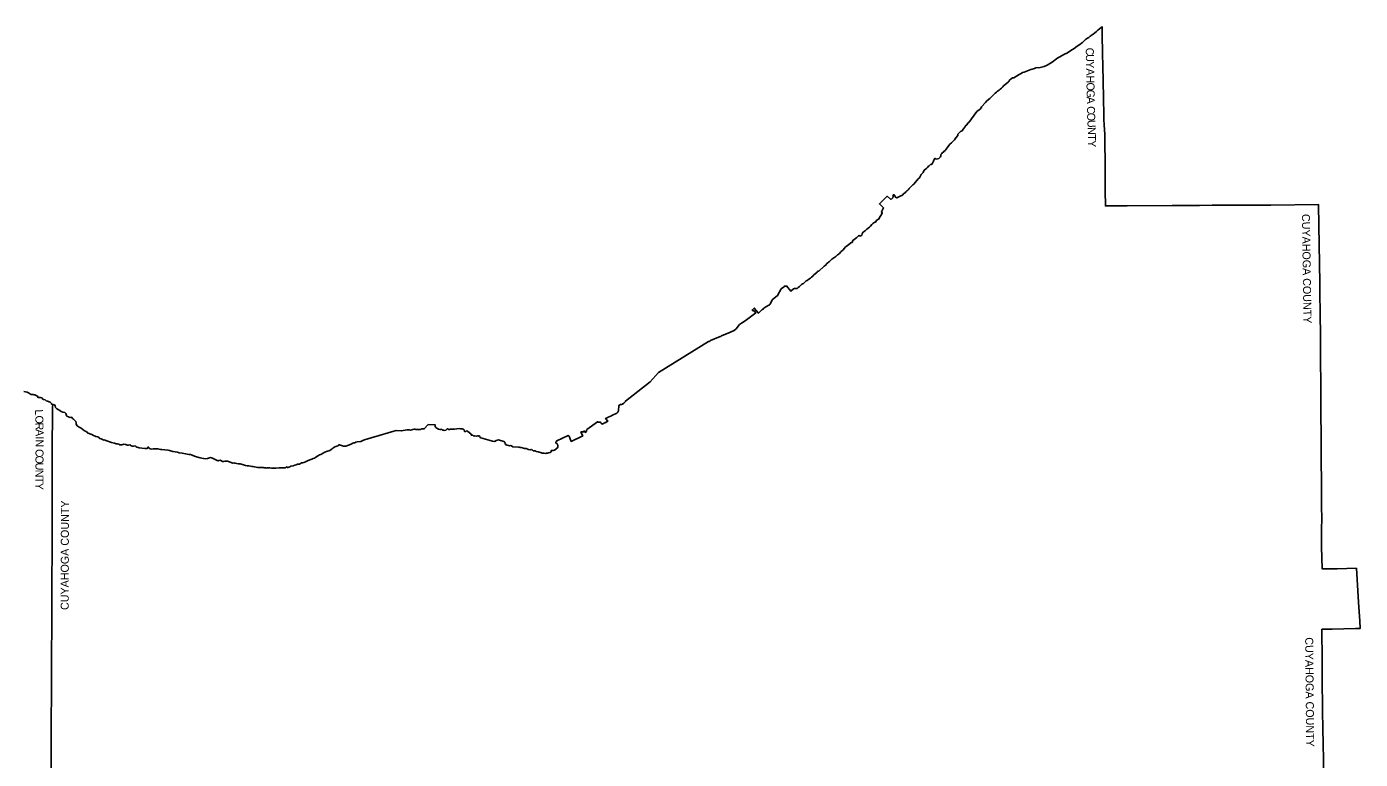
# Model space of a CAD drawing. Extents: x 1985906 to 2277390, y 930619 to 1324581.
# Drawn here: x 2110785 to 2277390, y 1233095 to 1324581 of the extents above; entities that cross this region are included whole.
import ezdxf

# ---------------------------------------------------------------- set-up
doc = ezdxf.new("R2010")
doc.units = 0
doc.layers.add('GM_X_Adjacent_County', color=7, linetype='Continuous')
doc.layers.add('GM_X_Adjacent_County_Text', color=7, linetype='Continuous')

msp = doc.modelspace()

# ---------------------------------------------------------------- linework, layer by layer
at = {"layer": 'GM_X_Adjacent_County'}
for points in [[(2113829, 1229946), (2113843, 1233474), (2113846, 1234211), (2113847, 1234298), (2113849, 1234862), (2113849, 1235042), (2113851, 1235340), (2113862, 1238096), (2113879, 1241105), (2113902, 1245193), (2113906, 1245909), (2113930, 1250070), (2113931, 1250409), (2113939, 1254153), (2113940, 1254280), (2113954, 1260223), (2113956, 1261185), (2113963, 1263938), (2113963, 1264130), (2113971, 1267534), (2113985, 1272833), (2113991, 1275521), (2114028, 1277067), (2114036, 1277407), (2114102, 1277408), (2114273, 1277348), (2114344, 1277220), (2114400, 1277032), (2114563, 1276876), (2114726, 1276793), (2114932, 1276637), (2115113, 1276508), (2115302, 1276441), (2115537, 1276384), (2115666, 1276276), (2115754, 1276046), (2115811, 1275946), (2116020, 1275877), (2116074, 1275811), (2116197, 1275788), (2116311, 1275804), (2116434, 1275775), (2116515, 1275659), (2116636, 1275557), (2116758, 1275466), (2116913, 1275279), (2116988, 1275116), (2116972, 1275038), (2116963, 1274946), (2117106, 1274734), (2117211, 1274646), (2117338, 1274570), (2117599, 1274447), (2118024, 1274120), (2118225, 1274041), (2118277, 1274013), (2118378, 1273861), (2118684, 1273756), (2118909, 1273643), (2119118, 1273534), (2119348, 1273444), (2119434, 1273405), (2119661, 1273356), (2119800, 1273300), (2119870, 1273234), (2119893, 1273152), (2120075, 1273135), (2120160, 1273079), (2120252, 1273033), (2120321, 1272990), (2120403, 1272966), (2120512, 1272982), (2120602, 1272957), (2120687, 1272887), (2121364, 1272661), (2121547, 1272628), (2121764, 1272585), (2121872, 1272525), (2121983, 1272476), (2122139, 1272479), (2122300, 1272433), (2122407, 1272377), (2122507, 1272352), (2122654, 1272377), (2122796, 1272419), (2122870, 1272444), (2123091, 1272391), (2123219, 1272403), (2123272, 1272354), (2123366, 1272312), (2123495, 1272324), (2123685, 1272364), (2123751, 1272332), (2123850, 1272246), (2123969, 1272216), (2124113, 1272213), (2124356, 1272230), (2124428, 1272164), (2124539, 1272091), (2124696, 1272039), (2124820, 1271998), (2125567, 1271903), (2125800, 1271928), (2125892, 1271943), (2125924, 1271999), (2125928, 1272059), (2125968, 1272110), (2126012, 1272042), (2126067, 1271936), (2126208, 1271876), (2126400, 1271835), (2126595, 1271876), (2126844, 1271877), (2127189, 1271881), (2127486, 1271794), (2127683, 1271773), (2128422, 1271718), (2128641, 1271643), (2129039, 1271526), (2129332, 1271500), (2129609, 1271433), (2129852, 1271372), (2130192, 1271331), (2130400, 1271300), (2130647, 1271255), (2131027, 1271167), (2131236, 1271152), (2131461, 1271093), (2131738, 1270966), (2132004, 1270860), (2132464, 1270738), (2132665, 1270709), (2133100, 1270631), (2133393, 1270640), (2133634, 1270722), (2133770, 1270767), (2133979, 1270705), (2134588, 1270427), (2134701, 1270364), (2134805, 1270418), (2134988, 1270439), (2135153, 1270334), (2135265, 1270284), (2135378, 1270273), (2135560, 1270334), (2135865, 1270305), (2135996, 1270268), (2136323, 1270157), (2136502, 1270093), (2136647, 1270112), (2136810, 1270061), (2137016, 1270042), (2137223, 1269979), (2137466, 1269990), (2137856, 1269883), (2138115, 1269792), (2138344, 1269741), (2138533, 1269722), (2138746, 1269681), (2138921, 1269646), (2139055, 1269668), (2139242, 1269605), (2139443, 1269586), (2139613, 1269551), (2139876, 1269540), (2139912, 1269548), (2139956, 1269535), (2139982, 1269525), (2140038, 1269531), (2140145, 1269526), (2140237, 1269523), (2140331, 1269529), (2140452, 1269506), (2140536, 1269484), (2140648, 1269479), (2140749, 1269464), (2140857, 1269482), (2140995, 1269499), (2141172, 1269494), (2141356, 1269472), (2141535, 1269445), (2141719, 1269440), (2141922, 1269445), (2142313, 1269476), (2142708, 1269490), (2142970, 1269502), (2143108, 1269513), (2143164, 1269543), (2143226, 1269614), (2143294, 1269608), (2143337, 1269550), (2143419, 1269549), (2143531, 1269586), (2143659, 1269621), (2143793, 1269696), (2144064, 1269753), (2144284, 1269813), (2144464, 1269886), (2144634, 1269932), (2144850, 1269965), (2145009, 1270022), (2145122, 1270103), (2145245, 1270114), (2145389, 1270161), (2145623, 1270261), (2145871, 1270373), (2146167, 1270497), (2146413, 1270579), (2146581, 1270638), (2146741, 1270693), (2146881, 1270786), (2147037, 1270889), (2147229, 1271043), (2147383, 1271122), (2147515, 1271161), (2147629, 1271214), (2147739, 1271301), (2148046, 1271455), (2148225, 1271525), (2148381, 1271590), (2148531, 1271625), (2148665, 1271668), (2148841, 1271771), (2148944, 1271882), (2149020, 1271959), (2149164, 1272044), (2149292, 1272095), (2149402, 1272164), (2149548, 1272183), (2149682, 1272230), (2149778, 1272351), (2149876, 1272357), (2150344, 1272180), (2150637, 1272190), (2151317, 1272459), (2151519, 1272564), (2151639, 1272601), (2151764, 1272622), (2151891, 1272711), (2152088, 1272742), (2152529, 1272761), (2152687, 1272851), (2152875, 1272948), (2153537, 1273147), (2153711, 1273196), (2153828, 1273227), (2153929, 1273298), (2154114, 1273337), (2156660, 1274089), (2156944, 1274153), (2157624, 1274107), (2157804, 1274142), (2158315, 1274258), (2158588, 1274247), (2158754, 1274216), (2159213, 1274326), (2159279, 1274322), (2159420, 1274273), (2160037, 1274293), (2160089, 1274357), (2160274, 1274358), (2160448, 1274353), (2160956, 1274904), (2161809, 1274875), (2161818, 1274607), (2161894, 1274581), (2161945, 1274505), (2162040, 1274428), (2162140, 1274354), (2162251, 1274303), (2162385, 1274285), (2162502, 1274264), (2162612, 1274301), (2162694, 1274251), (2162781, 1274214), (2162869, 1274184), (2162932, 1274137), (2163166, 1274184), (2163242, 1274275), (2163325, 1274362), (2163377, 1274360), (2163408, 1274368), (2163488, 1274272), (2163592, 1274291), (2163695, 1274310), (2163993, 1274342), (2164240, 1274321), (2164805, 1274391), (2164970, 1274366), (2165070, 1274371), (2165170, 1274367), (2165323, 1274316), (2165418, 1274218), (2165461, 1274034), (2165577, 1274035), (2165637, 1274039), (2165749, 1274102), (2165872, 1274077), (2166307, 1273697), (2166346, 1273554), (2166452, 1273569), (2166506, 1273570), (2166661, 1273440), (2166727, 1273491), (2166966, 1273432), (2167130, 1273491), (2167238, 1273454), (2167333, 1273474), (2167387, 1273443), (2167432, 1273275), (2167500, 1273233), (2168965, 1272809), (2169175, 1272780), (2169301, 1272807), (2169386, 1272832), (2169421, 1272914), (2169711, 1272998), (2170406, 1272778), (2170505, 1272684), (2170510, 1272584), (2170604, 1272525), (2170595, 1272400), (2170692, 1272349), (2171119, 1272243), (2171229, 1272280), (2171372, 1272235), (2171509, 1272125), (2172213, 1272085), (2172321, 1272076), (2172450, 1272017), (2172580, 1272028), (2172841, 1271939), (2172976, 1271916), (2173194, 1271921), (2173291, 1271852), (2173408, 1271798), (2173478, 1271803), (2173713, 1271760), (2173807, 1271791), (2173937, 1271755), (2173998, 1271658), (2174070, 1271622), (2174126, 1271634), (2174248, 1271602), (2174326, 1271612), (2174371, 1271572), (2174415, 1271536), (2174666, 1271478), (2175096, 1271354), (2175160, 1271330), (2175220, 1271334), (2175307, 1271329), (2175429, 1271317), (2175632, 1271292), (2175730, 1271305), (2175810, 1271305), (2175880, 1271324), (2175936, 1271356), (2176031, 1271377), (2176177, 1271418), (2176263, 1271458), (2176315, 1271513), (2176316, 1271573), (2176308, 1271631), (2176326, 1271667), (2176404, 1271658), (2176558, 1271645), (2176712, 1271706), (2177104, 1271999), (2177137, 1272102), (2177128, 1272284), (2177089, 1272451), (2177029, 1272494), (2176966, 1272562), (2176910, 1272582), (2176885, 1272636), (2176911, 1272723), (2177014, 1272866), (2178444, 1273514), (2178537, 1273462), (2178822, 1272799), (2180250, 1273486), (2180026, 1273954), (2180100, 1273975), (2180227, 1273973), (2180341, 1273960), (2180347, 1274054), (2180463, 1274055), (2180515, 1274081), (2180540, 1273925), (2180724, 1274050), (2180752, 1274265), (2182114, 1275244), (2182153, 1275184), (2182474, 1275178), (2182532, 1275120), (2182583, 1275010), (2182652, 1274964), (2182768, 1274981), (2182830, 1275028), (2182911, 1275104), (2182940, 1275090), (2183038, 1275159), (2183058, 1275137), (2183070, 1275123), (2183366, 1275312), (2183107, 1275639), (2183139, 1275676), (2183233, 1275712), (2183315, 1275743), (2183433, 1275822), (2183633, 1275889), (2183775, 1275948), (2183895, 1276017), (2184118, 1276145), (2184333, 1276223), (2184499, 1276311), (2184644, 1276444), (2184713, 1276590), (2184764, 1277290), (2184959, 1277415), (2185111, 1277400), (2185237, 1277435), (2185389, 1277555), (2185526, 1277684), (2185577, 1277769), (2185583, 1277835), (2188680, 1280216), (2189695, 1281383), (2195943, 1285270), (2196053, 1285264), (2196125, 1285311), (2196223, 1285392), (2197415, 1285876), (2197493, 1285913), (2197599, 1285994), (2198502, 1286365), (2199173, 1286636), (2199400, 1286852), (2199834, 1287374), (2200068, 1287541), (2200536, 1287840), (2201873, 1288837), (2201646, 1289081), (2201578, 1289111), (2201516, 1289116), (2201461, 1289150), (2201403, 1289188), (2201685, 1289451), (2202220, 1288805), (2202666, 1289245), (2202765, 1289282), (2202839, 1289389), (2202934, 1289482), (2203498, 1289805), (2203581, 1289861), (2203658, 1289934), (2203928, 1290468), (2204599, 1291001), (2205057, 1291836), (2205219, 1291972), (2205356, 1292070), (2205398, 1292118), (2205433, 1292195), (2205624, 1292198), (2205714, 1292205), (2206247, 1291549), (2206599, 1291862), (2206691, 1291898), (2206869, 1291880), (2207026, 1291887), (2207169, 1292003), (2207315, 1292117), (2207428, 1292234), (2207579, 1292380), (2207708, 1292481), (2207828, 1292508), (2207946, 1292634), (2208033, 1292729), (2208171, 1292832), (2208278, 1292878), (2208475, 1293039), (2208684, 1293181), (2208831, 1293299), (2208998, 1293436), (2209069, 1293551), (2209533, 1293943), (2209594, 1293994), (2209658, 1294037), (2209750, 1294070), (2210398, 1294691), (2210527, 1294743), (2210637, 1294820), (2210718, 1294962), (2210887, 1295096), (2210968, 1295165), (2211066, 1295244), (2211199, 1295378), (2211362, 1295531), (2211858, 1295887), (2211993, 1295995), (2212092, 1296103), (2212236, 1296172), (2212341, 1296260), (2212488, 1296458), (2212782, 1296734), (2212962, 1296925), (2213077, 1297073), (2213267, 1297206), (2213726, 1297586), (2213814, 1297625), (2213900, 1297634), (2213951, 1297743), (2214004, 1297882), (2214306, 1298134), (2214488, 1298241), (2214692, 1298456), (2214790, 1298487), (2214929, 1298434), (2215103, 1298534), (2215169, 1298720), (2215253, 1298895), (2215430, 1299046), (2215588, 1299134), (2215733, 1299300), (2215924, 1299433), (2216065, 1299539), (2216210, 1299683), (2216367, 1299859), (2216500, 1300013), (2216621, 1300099), (2216733, 1300156), (2216843, 1300185), (2216969, 1300388), (2217107, 1300485), (2217236, 1300555), (2217313, 1300739), (2217496, 1301004), (2217599, 1301203), (2217665, 1301341), (2217564, 1301442), (2217843, 1301941), (2217306, 1302459), (2218293, 1303411), (2218681, 1303040), (2218879, 1303088), (2218974, 1303224), (2219034, 1303375), (2219038, 1303415), (2218997, 1303471), (2219100, 1303607), (2219224, 1303473), (2219336, 1303288), (2219490, 1303207), (2220072, 1303510), (2220139, 1303509), (2220242, 1303593), (2220325, 1303696), (2220377, 1303753), (2220465, 1303778), (2220528, 1303836), (2220595, 1303956), (2220722, 1304089), (2220850, 1304165), (2220983, 1304271), (2221036, 1304374), (2221475, 1304838), (2221598, 1304928), (2222155, 1305578), (2222265, 1305671), (2222342, 1305803), (2222446, 1305975), (2222523, 1306124), (2222624, 1306205), (2222761, 1306369), (2222923, 1306650), (2223053, 1306794), (2223187, 1306878), (2223318, 1306993), (2223393, 1307111), (2223517, 1307210), (2223618, 1307292), (2223729, 1307409), (2223854, 1307370), (2224039, 1307693), (2224076, 1307794), (2224101, 1307909), (2224166, 1308006), (2224223, 1308133), (2224277, 1308160), (2224391, 1308028), (2224557, 1308058), (2224735, 1308122), (2224810, 1308221), (2224928, 1308325), (2224972, 1308452), (2225000, 1308635), (2225130, 1308731), (2225201, 1308868), (2225321, 1308903), (2225372, 1309000), (2225535, 1309120), (2225664, 1309282), (2225974, 1309735), (2226123, 1309895), (2226329, 1310090), (2226544, 1310289), (2226691, 1310469), (2226794, 1310558), (2226865, 1310710), (2227102, 1310997), (2227125, 1311176), (2227446, 1311499), (2227632, 1311569), (2227796, 1311795), (2227976, 1312040), (2228075, 1312216), (2228232, 1312322), (2228370, 1312548), (2228480, 1312631), (2229503, 1313977), (2229783, 1314217), (2229964, 1314375), (2230080, 1314567), (2230582, 1315110), (2230693, 1315260), (2230924, 1315475), (2231099, 1315623), (2231496, 1316007), (2231613, 1316122), (2231774, 1316271), (2231931, 1316409), (2232052, 1316526), (2232280, 1316671), (2232399, 1316783), (2232552, 1316893), (2232721, 1317087), (2232832, 1317215), (2232993, 1317321), (2233210, 1317534), (2233389, 1317658), (2233487, 1317726), (2233573, 1317885), (2233766, 1318066), (2233929, 1318196), (2234100, 1318202), (2234435, 1318394), (2234764, 1318592), (2235003, 1318733), (2235177, 1318843), (2235405, 1318894), (2235589, 1318970), (2236008, 1319133), (2236236, 1319234), (2236386, 1319284), (2236698, 1319371), (2236864, 1319451), (2237051, 1319466), (2237237, 1319453), (2237572, 1319535), (2237914, 1319627), (2238250, 1319763), (2238910, 1320168), (2239427, 1320552), (2239611, 1320675), (2239844, 1320824), (2240359, 1321118), (2240818, 1321318), (2241223, 1321593), (2241625, 1321854), (2242037, 1322160), (2242336, 1322347), (2242552, 1322509), (2242685, 1322616), (2243047, 1322964), (2243317, 1323129), (2243486, 1323228), (2243654, 1323405), (2244025, 1323662), (2244429, 1323990), (2244605, 1324141), (2244827, 1324325), (2245013, 1324484), (2245134, 1324581), (2245140, 1323785), (2245144, 1323376), (2245155, 1322872), (2245174, 1321990), (2245190, 1321250), (2245234, 1319644), (2245264, 1317789), (2245271, 1317437), (2245278, 1317130), (2245294, 1316360), (2245298, 1316197), (2245366, 1313013), (2245406, 1312275), (2245451, 1311744), (2245466, 1311124), (2245507, 1306573), (2245528, 1304087), (2245541, 1302192), (2246039, 1302195), (2248279, 1302210), (2253871, 1302246), (2256745, 1302266), (2257029, 1302269), (2257281, 1302269), (2258893, 1302275), (2264840, 1302291), (2266192, 1302295), (2272161, 1302392), (2272203, 1299771), (2272240, 1297398), (2272340, 1292585), (2272348, 1290511), (2272362, 1289611), (2272413, 1285151), (2272420, 1284105), (2272428, 1282835), (2272446, 1280038), (2272455, 1278617), (2272465, 1277200), (2272471, 1276565), (2272507, 1273183), (2272555, 1264930), (2272569, 1262896), (2272556, 1262103), (2272556, 1260536), (2272557, 1259612), (2272604, 1256898), (2272767, 1256889), (2274507, 1256901), (2276903, 1256950), (2277171, 1252707), (2277211, 1252110), (2277328, 1250381), (2277390, 1249446), (2276805, 1249432), (2273862, 1249362), (2272589, 1249331), (2272590, 1249141), (2272592, 1248752), (2272594, 1248305), (2272603, 1246466), (2272608, 1245574), (2272622, 1242715), (2272653, 1239712), (2272726, 1236335), (2272742, 1235619), (2272826, 1229297)], [(2110442, 1279043), (2110847, 1278933), (2111003, 1278873), (2111126, 1278784), (2111243, 1278692), (2111334, 1278644), (2111458, 1278647), (2111627, 1278634), (2111699, 1278594), (2111806, 1278607), (2111898, 1278555), (2112124, 1278440), (2112171, 1278334), (2112255, 1278294), (2112504, 1278280), (2112697, 1278219), (2112814, 1278085), (2112903, 1278019), (2113092, 1277984), (2113219, 1277862), (2113402, 1277801), (2113714, 1277682), (2113867, 1277541), (2113869, 1277446), (2113926, 1277407), (2114036, 1277407), (2114028, 1277067), (2113991, 1275521), (2113985, 1272833), (2113971, 1267534), (2113963, 1264130), (2113963, 1263938), (2113956, 1261185), (2113954, 1260223), (2113940, 1254280), (2113939, 1254153), (2113931, 1250409), (2113930, 1250070), (2113906, 1245909), (2113902, 1245193), (2113879, 1241105), (2113862, 1238096), (2113851, 1235340), (2113849, 1235042), (2113849, 1234862), (2113847, 1234298), (2113846, 1234211), (2113843, 1233474), (2113829, 1229946)]]:
    msp.add_lwpolyline(points, dxfattribs=at)

# ---------------------------------------------------------------- texts
at = {"layer": 'GM_X_Adjacent_County_Text'}
for s, rotation, p in [('C', 271.20753, (2243082, 1321949)), ('U', 271.20741, (2243099, 1321135)), ('Y', 271.20741, (2243118, 1320251)), ('A', 271.20741, (2243136, 1319367)), ('H', 271.20741, (2243155, 1318483)), ('O', 271.20709, (2243174, 1317599)), ('G', 271.20966, (2243192, 1316714)), ('A', 271.22086, (2243211, 1315830)), ('C', 271.35136, (2243236, 1314640)), ('O', 271.65555, (2243256, 1313820)), ('U', 273.29964, (2243283, 1312905)), ('N', 271.95445, (2243333, 1312028)), ('T', 270.9746, (2243363, 1311149)), ('Y', 270.75903, (2243376, 1310402)), ('CUYAHOGA COUNTY', 270.85422, (2270093, 1301190)), ('L', 273.22042, (2111815, 1276756)), ('O', 271.45944, (2111857, 1276017)), ('R', 270.65099, (2111879, 1275137)), ('N', 269.89723, (2111890, 1273033)), ('A', 270.10331, (2111889, 1274325)), ('I', 269.94476, (2111890, 1273442)), ('C', 269.88545, (2111888, 1271845)), ('U', 269.88551, (2111884, 1270146)), ('O', 269.88522, (2111886, 1271031)), ('T', 269.88563, (2111881, 1268378)), ('N', 269.88522, (2111882, 1269262)), ('Y', 269.88522, (2111879, 1267630)), ('CUYAHOGA COUNTY', 89.87784, (2116033, 1251742)), ('CUYAHOGA COUNTY', 270.53143, (2270502, 1248329))]:
    msp.add_text(s, height=1000, rotation=rotation, dxfattribs=at).set_placement(p)

doc.saveas('drawing.dxf')
